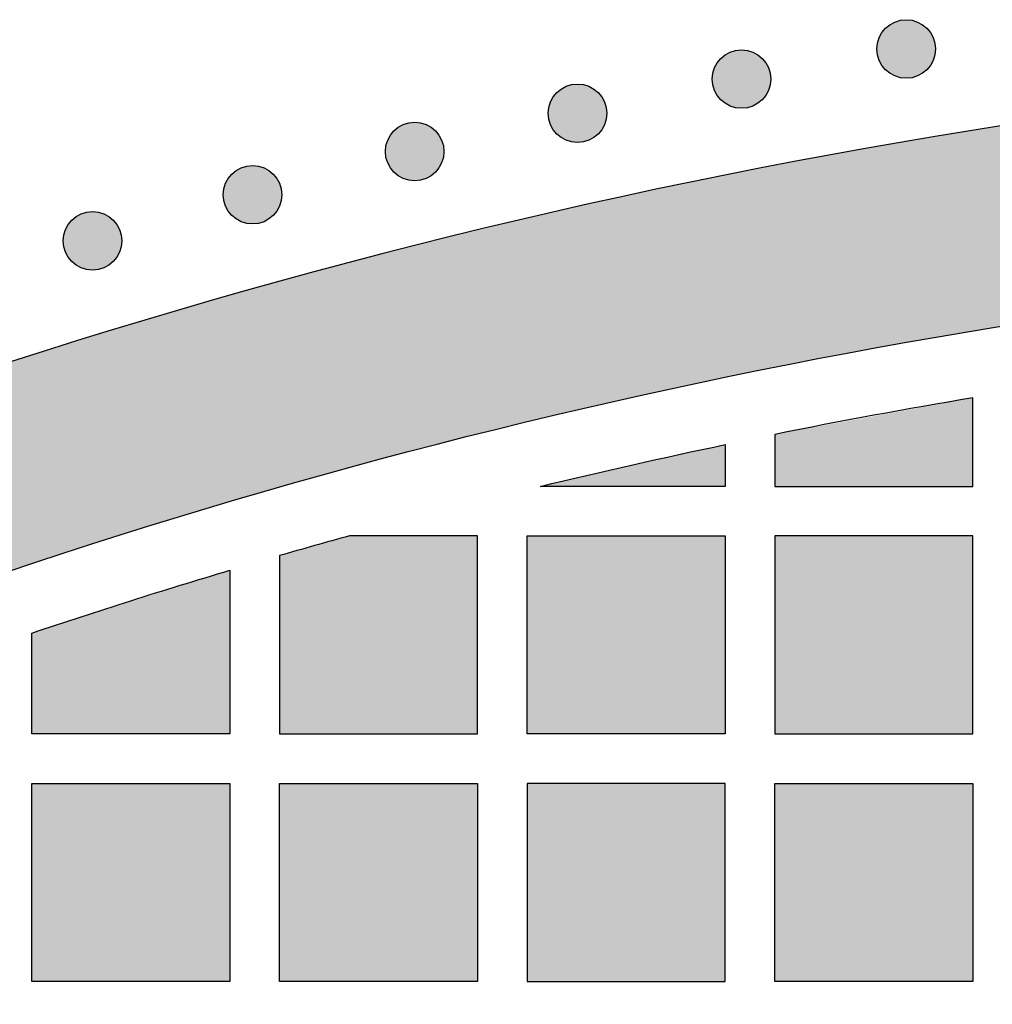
# Model space of a CAD drawing. Header units: millimetres. Extents: x -3873 to -97, y 912 to 4165.
# Tile 548 of 656: x -1774 to -1715, y 3239 to 3298. Entities that reach past the tile are written whole.
import ezdxf

# ---------------------------------------------------------------- set-up
doc = ezdxf.new("R2010")
doc.units = ezdxf.units.MM
doc.layers.add('pattern', color=7, linetype='Continuous', true_color=0x000000)

msp = doc.modelspace()

# ---------------------------------------------------------------- hatches: boundary and pattern name
at = {"layer": 'pattern'}
for points in [[(-1718.934, 3297.848), (-1718.962, 3297.876), (-1718.991, 3297.903), (-1719.021, 3297.93), (-1719.052, 3297.956), (-1719.083, 3297.982), (-1719.116, 3298.007), (-1719.149, 3298.031), (-1719.183, 3298.055), (-1719.218, 3298.079), (-1719.254, 3298.102), (-1719.29, 3298.124), (-1719.327, 3298.145), (-1719.365, 3298.165), (-1719.404, 3298.185), (-1719.444, 3298.204), (-1719.484, 3298.222), (-1719.524, 3298.239), (-1719.566, 3298.255), (-1719.608, 3298.27), (-1719.65, 3298.284), (-1719.693, 3298.297), (-1719.737, 3298.309), (-1719.78, 3298.32), (-1719.825, 3298.33), (-1719.869, 3298.339), (-1719.914, 3298.347), (-1719.96, 3298.353), (-1720.005, 3298.358), (-1720.051, 3298.362), (-1720.097, 3298.365), (-1720.142, 3298.367), (-1720.188, 3298.368), (-1720.234, 3298.367), (-1720.28, 3298.365), (-1720.326, 3298.362), (-1720.372, 3298.358), (-1720.417, 3298.353), (-1720.462, 3298.347), (-1720.507, 3298.339), (-1720.552, 3298.33), (-1720.596, 3298.32), (-1720.64, 3298.309), (-1720.684, 3298.297), (-1720.727, 3298.284), (-1720.769, 3298.27), (-1720.811, 3298.255), (-1720.852, 3298.239), (-1720.893, 3298.222), (-1720.933, 3298.204), (-1720.973, 3298.185), (-1721.011, 3298.165), (-1721.049, 3298.145), (-1721.087, 3298.124), (-1721.123, 3298.102), (-1721.159, 3298.079), (-1721.194, 3298.055), (-1721.228, 3298.031), (-1721.261, 3298.007), (-1721.294, 3297.982), (-1721.325, 3297.956), (-1721.356, 3297.93), (-1721.386, 3297.903), (-1721.415, 3297.876), (-1721.443, 3297.848), (-1721.47, 3297.82), (-1721.498, 3297.791), (-1721.524, 3297.761), (-1721.551, 3297.73), (-1721.576, 3297.699), (-1721.602, 3297.666), (-1721.626, 3297.633), (-1721.65, 3297.599), (-1721.674, 3297.564), (-1721.696, 3297.528), (-1721.718, 3297.492), (-1721.74, 3297.454), (-1721.76, 3297.416), (-1721.78, 3297.378), (-1721.799, 3297.338), (-1721.817, 3297.298), (-1721.834, 3297.257), (-1721.85, 3297.216), (-1721.865, 3297.174), (-1721.879, 3297.132), (-1721.892, 3297.089), (-1721.904, 3297.045), (-1721.915, 3297.001), (-1721.925, 3296.957), (-1721.934, 3296.912), (-1721.941, 3296.867), (-1721.948, 3296.822), (-1721.953, 3296.777), (-1721.957, 3296.731), (-1721.96, 3296.685), (-1721.962, 3296.639), (-1721.963, 3296.593), (-1721.962, 3296.548), (-1721.96, 3296.502), (-1721.957, 3296.456), (-1721.953, 3296.41), (-1721.948, 3296.365), (-1721.941, 3296.32), (-1721.934, 3296.275), (-1721.925, 3296.23), (-1721.915, 3296.186), (-1721.904, 3296.142), (-1721.892, 3296.098), (-1721.879, 3296.055), (-1721.865, 3296.013), (-1721.85, 3295.971), (-1721.834, 3295.93), (-1721.817, 3295.889), (-1721.799, 3295.849), (-1721.78, 3295.809), (-1721.76, 3295.771), (-1721.74, 3295.733), (-1721.718, 3295.695), (-1721.696, 3295.659), (-1721.674, 3295.623), (-1721.65, 3295.588), (-1721.626, 3295.554), (-1721.602, 3295.521), (-1721.576, 3295.488), (-1721.551, 3295.457), (-1721.524, 3295.426), (-1721.498, 3295.396), (-1721.47, 3295.367), (-1721.443, 3295.339), (-1721.415, 3295.311), (-1721.386, 3295.284), (-1721.356, 3295.257), (-1721.325, 3295.231), (-1721.294, 3295.205), (-1721.261, 3295.18), (-1721.228, 3295.156), (-1721.194, 3295.132), (-1721.159, 3295.108), (-1721.123, 3295.085), (-1721.087, 3295.063), (-1721.049, 3295.042), (-1721.011, 3295.022), (-1720.973, 3295.002), (-1720.933, 3294.983), (-1720.893, 3294.965), (-1720.852, 3294.948), (-1720.811, 3294.932), (-1720.769, 3294.917), (-1720.727, 3294.903), (-1720.684, 3294.89), (-1720.64, 3294.878), (-1720.596, 3294.867), (-1720.552, 3294.857), (-1720.507, 3294.848), (-1720.462, 3294.84), (-1720.417, 3294.834), (-1720.372, 3294.829), (-1720.326, 3294.825), (-1720.28, 3294.822), (-1720.234, 3294.82), (-1720.188, 3294.819), (-1720.142, 3294.82), (-1720.097, 3294.822), (-1720.051, 3294.825), (-1720.005, 3294.829), (-1719.96, 3294.834), (-1719.914, 3294.84), (-1719.869, 3294.848), (-1719.825, 3294.857), (-1719.78, 3294.867), (-1719.737, 3294.878), (-1719.693, 3294.89), (-1719.65, 3294.903), (-1719.608, 3294.917), (-1719.566, 3294.932), (-1719.524, 3294.948), (-1719.484, 3294.965), (-1719.444, 3294.983), (-1719.404, 3295.002), (-1719.365, 3295.022), (-1719.327, 3295.042), (-1719.29, 3295.063), (-1719.254, 3295.085), (-1719.218, 3295.108), (-1719.183, 3295.132), (-1719.149, 3295.156), (-1719.116, 3295.18), (-1719.083, 3295.205), (-1719.052, 3295.231), (-1719.021, 3295.257), (-1718.991, 3295.284), (-1718.962, 3295.311), (-1718.934, 3295.339), (-1718.906, 3295.367), (-1718.879, 3295.396), (-1718.852, 3295.426), (-1718.826, 3295.457), (-1718.8, 3295.488), (-1718.775, 3295.521), (-1718.75, 3295.554), (-1718.726, 3295.588), (-1718.703, 3295.623), (-1718.68, 3295.659), (-1718.658, 3295.695), (-1718.637, 3295.733), (-1718.616, 3295.771), (-1718.597, 3295.809), (-1718.578, 3295.849), (-1718.56, 3295.889), (-1718.543, 3295.93), (-1718.527, 3295.971), (-1718.512, 3296.013), (-1718.498, 3296.055), (-1718.485, 3296.098), (-1718.472, 3296.142), (-1718.462, 3296.186), (-1718.452, 3296.23), (-1718.443, 3296.275), (-1718.435, 3296.32), (-1718.429, 3296.365), (-1718.424, 3296.41), (-1718.419, 3296.456), (-1718.416, 3296.502), (-1718.415, 3296.548), (-1718.414, 3296.593), (-1718.415, 3296.639), (-1718.416, 3296.685), (-1718.419, 3296.731), (-1718.424, 3296.777), (-1718.429, 3296.822), (-1718.435, 3296.867), (-1718.443, 3296.912), (-1718.452, 3296.957), (-1718.462, 3297.001), (-1718.472, 3297.045), (-1718.485, 3297.089), (-1718.498, 3297.132), (-1718.512, 3297.174), (-1718.527, 3297.216), (-1718.543, 3297.257), (-1718.56, 3297.298), (-1718.578, 3297.338), (-1718.597, 3297.378), (-1718.616, 3297.416), (-1718.637, 3297.454), (-1718.658, 3297.492), (-1718.68, 3297.528), (-1718.703, 3297.564), (-1718.726, 3297.599), (-1718.75, 3297.633), (-1718.775, 3297.666), (-1718.8, 3297.699), (-1718.826, 3297.73), (-1718.852, 3297.761), (-1718.879, 3297.791), (-1718.906, 3297.82)], [(-1874.82, 3213.385), (-1868.956, 3217.537), (-1862.997, 3221.587), (-1856.946, 3225.532), (-1850.805, 3229.37), (-1844.577, 3233.097), (-1838.264, 3236.71), (-1831.871, 3240.206), (-1825.4, 3243.584), (-1818.855, 3246.84), (-1812.239, 3249.972), (-1805.555, 3252.979), (-1798.807, 3255.857), (-1792, 3258.604), (-1785.136, 3261.22), (-1778.219, 3263.702), (-1771.254, 3266.048), (-1764.245, 3268.258), (-1757.194, 3270.33), (-1750.108, 3272.263), (-1742.989, 3274.056), (-1735.842, 3275.708), (-1728.67, 3277.219), (-1721.479, 3278.589), (-1714.273, 3279.816), (-1707.054, 3280.902), (-1699.829, 3281.845), (-1692.6, 3282.647), (-1685.372, 3283.308), (-1678.149, 3283.827), (-1670.935, 3284.207), (-1663.734, 3284.448), (-1656.55, 3284.55), (-1656.55, 3296.55), (-1664.945, 3296.421), (-1673.365, 3296.109), (-1681.805, 3295.612), (-1690.259, 3294.929), (-1698.72, 3294.058), (-1707.184, 3292.998), (-1715.642, 3291.749), (-1724.09, 3290.311), (-1732.52, 3288.683), (-1740.927, 3286.865), (-1749.304, 3284.858), (-1757.644, 3282.663), (-1765.942, 3280.28), (-1774.191, 3277.711), (-1782.384, 3274.958), (-1790.516, 3272.022), (-1798.581, 3268.905), (-1806.572, 3265.61), (-1814.484, 3262.139), (-1822.31, 3258.496), (-1830.046, 3254.684), (-1837.686, 3250.705), (-1845.225, 3246.563), (-1852.656, 3242.264), (-1859.977, 3237.809), (-1867.181, 3233.204), (-1874.265, 3228.454), (-1881.224, 3223.562), (-1888.054, 3218.533), (-1894.751, 3213.373), (-1901.312, 3208.087), (-1907.734, 3202.679), (-1905.591, 3202.986), (-1903.451, 3203.343), (-1901.317, 3203.75), (-1899.189, 3204.206), (-1897.071, 3204.711), (-1894.963, 3205.265), (-1892.867, 3205.868), (-1890.785, 3206.519), (-1888.718, 3207.218), (-1886.669, 3207.963), (-1884.638, 3208.755), (-1882.628, 3209.593), (-1880.64, 3210.476), (-1878.674, 3211.403), (-1876.734, 3212.373)], [(-1728.912, 3296.027), (-1728.94, 3296.054), (-1728.969, 3296.081), (-1728.999, 3296.108), (-1729.03, 3296.134), (-1729.061, 3296.16), (-1729.094, 3296.185), (-1729.127, 3296.21), (-1729.161, 3296.234), (-1729.196, 3296.257), (-1729.232, 3296.28), (-1729.268, 3296.302), (-1729.306, 3296.323), (-1729.344, 3296.344), (-1729.382, 3296.364), (-1729.422, 3296.382), (-1729.462, 3296.4), (-1729.503, 3296.417), (-1729.544, 3296.433), (-1729.586, 3296.449), (-1729.628, 3296.463), (-1729.671, 3296.476), (-1729.715, 3296.488), (-1729.759, 3296.499), (-1729.803, 3296.509), (-1729.848, 3296.517), (-1729.893, 3296.525), (-1729.938, 3296.531), (-1729.983, 3296.537), (-1730.029, 3296.541), (-1730.075, 3296.544), (-1730.121, 3296.546), (-1730.166, 3296.546), (-1730.212, 3296.546), (-1730.258, 3296.544), (-1730.304, 3296.541), (-1730.35, 3296.537), (-1730.395, 3296.531), (-1730.44, 3296.525), (-1730.485, 3296.517), (-1730.53, 3296.509), (-1730.574, 3296.499), (-1730.618, 3296.488), (-1730.662, 3296.476), (-1730.705, 3296.463), (-1730.747, 3296.449), (-1730.789, 3296.433), (-1730.83, 3296.417), (-1730.871, 3296.4), (-1730.911, 3296.382), (-1730.951, 3296.364), (-1730.989, 3296.344), (-1731.027, 3296.323), (-1731.065, 3296.302), (-1731.101, 3296.28), (-1731.137, 3296.257), (-1731.172, 3296.234), (-1731.206, 3296.21), (-1731.239, 3296.185), (-1731.272, 3296.16), (-1731.303, 3296.134), (-1731.334, 3296.108), (-1731.364, 3296.081), (-1731.393, 3296.054), (-1731.421, 3296.027), (-1731.449, 3295.998), (-1731.476, 3295.969), (-1731.503, 3295.94), (-1731.529, 3295.909), (-1731.555, 3295.877), (-1731.58, 3295.845), (-1731.604, 3295.811), (-1731.628, 3295.777), (-1731.652, 3295.742), (-1731.675, 3295.707), (-1731.697, 3295.67), (-1731.718, 3295.633), (-1731.738, 3295.595), (-1731.758, 3295.556), (-1731.777, 3295.517), (-1731.795, 3295.477), (-1731.812, 3295.436), (-1731.828, 3295.395), (-1731.843, 3295.353), (-1731.857, 3295.31), (-1731.87, 3295.267), (-1731.882, 3295.224), (-1731.893, 3295.18), (-1731.903, 3295.136), (-1731.912, 3295.091), (-1731.92, 3295.046), (-1731.926, 3295.001), (-1731.931, 3294.955), (-1731.935, 3294.91), (-1731.938, 3294.864), (-1731.94, 3294.818), (-1731.941, 3294.772), (-1731.94, 3294.726), (-1731.938, 3294.68), (-1731.935, 3294.634), (-1731.931, 3294.589), (-1731.926, 3294.543), (-1731.92, 3294.498), (-1731.912, 3294.453), (-1731.903, 3294.408), (-1731.893, 3294.364), (-1731.882, 3294.32), (-1731.87, 3294.277), (-1731.857, 3294.234), (-1731.843, 3294.191), (-1731.828, 3294.149), (-1731.812, 3294.108), (-1731.795, 3294.067), (-1731.777, 3294.027), (-1731.758, 3293.988), (-1731.738, 3293.949), (-1731.718, 3293.911), (-1731.697, 3293.874), (-1731.675, 3293.837), (-1731.652, 3293.802), (-1731.628, 3293.767), (-1731.604, 3293.733), (-1731.58, 3293.699), (-1731.555, 3293.667), (-1731.529, 3293.635), (-1731.503, 3293.604), (-1731.476, 3293.575), (-1731.449, 3293.546), (-1731.421, 3293.517), (-1731.393, 3293.49), (-1731.364, 3293.463), (-1731.334, 3293.436), (-1731.303, 3293.41), (-1731.272, 3293.384), (-1731.239, 3293.359), (-1731.206, 3293.334), (-1731.172, 3293.31), (-1731.137, 3293.287), (-1731.101, 3293.264), (-1731.065, 3293.242), (-1731.027, 3293.221), (-1730.989, 3293.2), (-1730.951, 3293.18), (-1730.911, 3293.162), (-1730.871, 3293.144), (-1730.83, 3293.127), (-1730.789, 3293.111), (-1730.747, 3293.095), (-1730.705, 3293.081), (-1730.662, 3293.068), (-1730.618, 3293.056), (-1730.574, 3293.045), (-1730.53, 3293.035), (-1730.485, 3293.027), (-1730.44, 3293.019), (-1730.395, 3293.012), (-1730.35, 3293.007), (-1730.304, 3293.003), (-1730.258, 3293), (-1730.212, 3292.998), (-1730.166, 3292.998), (-1730.121, 3292.998), (-1730.075, 3293), (-1730.029, 3293.003), (-1729.983, 3293.007), (-1729.938, 3293.012), (-1729.893, 3293.019), (-1729.848, 3293.027), (-1729.803, 3293.035), (-1729.759, 3293.045), (-1729.715, 3293.056), (-1729.671, 3293.068), (-1729.628, 3293.081), (-1729.586, 3293.095), (-1729.544, 3293.111), (-1729.503, 3293.127), (-1729.462, 3293.144), (-1729.422, 3293.162), (-1729.382, 3293.18), (-1729.344, 3293.2), (-1729.306, 3293.221), (-1729.268, 3293.242), (-1729.232, 3293.264), (-1729.196, 3293.287), (-1729.161, 3293.31), (-1729.127, 3293.334), (-1729.094, 3293.359), (-1729.061, 3293.384), (-1729.03, 3293.41), (-1728.999, 3293.436), (-1728.969, 3293.463), (-1728.94, 3293.49), (-1728.912, 3293.517), (-1728.884, 3293.546), (-1728.857, 3293.575), (-1728.83, 3293.604), (-1728.804, 3293.635), (-1728.778, 3293.667), (-1728.753, 3293.699), (-1728.729, 3293.733), (-1728.705, 3293.767), (-1728.681, 3293.802), (-1728.658, 3293.837), (-1728.636, 3293.874), (-1728.615, 3293.911), (-1728.595, 3293.949), (-1728.575, 3293.988), (-1728.556, 3294.027), (-1728.538, 3294.067), (-1728.521, 3294.108), (-1728.505, 3294.149), (-1728.49, 3294.191), (-1728.476, 3294.234), (-1728.463, 3294.277), (-1728.451, 3294.32), (-1728.44, 3294.364), (-1728.43, 3294.408), (-1728.421, 3294.453), (-1728.413, 3294.498), (-1728.407, 3294.543), (-1728.402, 3294.589), (-1728.398, 3294.634), (-1728.395, 3294.68), (-1728.393, 3294.726), (-1728.392, 3294.772), (-1728.393, 3294.818), (-1728.395, 3294.864), (-1728.398, 3294.91), (-1728.402, 3294.955), (-1728.407, 3295.001), (-1728.413, 3295.046), (-1728.421, 3295.091), (-1728.43, 3295.136), (-1728.44, 3295.18), (-1728.451, 3295.224), (-1728.463, 3295.267), (-1728.476, 3295.31), (-1728.49, 3295.353), (-1728.505, 3295.395), (-1728.521, 3295.436), (-1728.538, 3295.477), (-1728.556, 3295.517), (-1728.575, 3295.556), (-1728.595, 3295.595), (-1728.615, 3295.633), (-1728.636, 3295.67), (-1728.658, 3295.707), (-1728.681, 3295.742), (-1728.705, 3295.777), (-1728.729, 3295.811), (-1728.753, 3295.845), (-1728.778, 3295.877), (-1728.804, 3295.909), (-1728.83, 3295.94), (-1728.857, 3295.969), (-1728.884, 3295.998)], [(-1738.845, 3293.951), (-1738.873, 3293.978), (-1738.902, 3294.005), (-1738.932, 3294.032), (-1738.962, 3294.058), (-1738.994, 3294.084), (-1739.026, 3294.109), (-1739.06, 3294.134), (-1739.094, 3294.158), (-1739.129, 3294.181), (-1739.164, 3294.204), (-1739.201, 3294.226), (-1739.238, 3294.247), (-1739.276, 3294.268), (-1739.315, 3294.288), (-1739.354, 3294.306), (-1739.394, 3294.324), (-1739.435, 3294.341), (-1739.477, 3294.358), (-1739.519, 3294.373), (-1739.561, 3294.387), (-1739.604, 3294.4), (-1739.647, 3294.412), (-1739.691, 3294.423), (-1739.736, 3294.433), (-1739.78, 3294.441), (-1739.825, 3294.449), (-1739.87, 3294.456), (-1739.916, 3294.461), (-1739.962, 3294.465), (-1740.007, 3294.468), (-1740.053, 3294.47), (-1740.099, 3294.47), (-1740.145, 3294.47), (-1740.191, 3294.468), (-1740.237, 3294.465), (-1740.282, 3294.461), (-1740.328, 3294.456), (-1740.373, 3294.449), (-1740.418, 3294.441), (-1740.463, 3294.433), (-1740.507, 3294.423), (-1740.551, 3294.412), (-1740.594, 3294.4), (-1740.637, 3294.387), (-1740.68, 3294.373), (-1740.722, 3294.358), (-1740.763, 3294.341), (-1740.804, 3294.324), (-1740.844, 3294.306), (-1740.883, 3294.288), (-1740.922, 3294.268), (-1740.96, 3294.247), (-1740.997, 3294.226), (-1741.034, 3294.204), (-1741.07, 3294.181), (-1741.105, 3294.158), (-1741.139, 3294.134), (-1741.172, 3294.109), (-1741.204, 3294.084), (-1741.236, 3294.058), (-1741.267, 3294.032), (-1741.297, 3294.005), (-1741.326, 3293.978), (-1741.354, 3293.951), (-1741.381, 3293.923), (-1741.409, 3293.894), (-1741.435, 3293.864), (-1741.461, 3293.833), (-1741.487, 3293.801), (-1741.512, 3293.769), (-1741.537, 3293.736), (-1741.561, 3293.701), (-1741.585, 3293.667), (-1741.607, 3293.631), (-1741.629, 3293.594), (-1741.651, 3293.557), (-1741.671, 3293.519), (-1741.691, 3293.48), (-1741.71, 3293.441), (-1741.728, 3293.401), (-1741.745, 3293.36), (-1741.761, 3293.319), (-1741.776, 3293.277), (-1741.79, 3293.234), (-1741.803, 3293.191), (-1741.815, 3293.148), (-1741.826, 3293.104), (-1741.836, 3293.06), (-1741.845, 3293.015), (-1741.852, 3292.97), (-1741.859, 3292.925), (-1741.864, 3292.879), (-1741.868, 3292.834), (-1741.871, 3292.788), (-1741.873, 3292.742), (-1741.873, 3292.696), (-1741.873, 3292.65), (-1741.871, 3292.604), (-1741.868, 3292.558), (-1741.864, 3292.513), (-1741.859, 3292.467), (-1741.852, 3292.422), (-1741.845, 3292.377), (-1741.836, 3292.333), (-1741.826, 3292.288), (-1741.815, 3292.244), (-1741.803, 3292.201), (-1741.79, 3292.158), (-1741.776, 3292.115), (-1741.761, 3292.073), (-1741.745, 3292.032), (-1741.728, 3291.991), (-1741.71, 3291.951), (-1741.691, 3291.912), (-1741.671, 3291.873), (-1741.651, 3291.835), (-1741.629, 3291.798), (-1741.607, 3291.761), (-1741.585, 3291.726), (-1741.561, 3291.691), (-1741.537, 3291.657), (-1741.512, 3291.623), (-1741.487, 3291.591), (-1741.461, 3291.559), (-1741.435, 3291.529), (-1741.409, 3291.499), (-1741.381, 3291.47), (-1741.354, 3291.441), (-1741.326, 3291.414), (-1741.297, 3291.387), (-1741.267, 3291.36), (-1741.236, 3291.334), (-1741.204, 3291.308), (-1741.172, 3291.283), (-1741.139, 3291.258), (-1741.105, 3291.234), (-1741.07, 3291.211), (-1741.034, 3291.188), (-1740.997, 3291.166), (-1740.96, 3291.145), (-1740.922, 3291.124), (-1740.883, 3291.105), (-1740.844, 3291.086), (-1740.804, 3291.068), (-1740.763, 3291.051), (-1740.722, 3291.035), (-1740.68, 3291.02), (-1740.637, 3291.005), (-1740.594, 3290.992), (-1740.551, 3290.98), (-1740.507, 3290.969), (-1740.463, 3290.959), (-1740.418, 3290.951), (-1740.373, 3290.943), (-1740.328, 3290.937), (-1740.282, 3290.931), (-1740.237, 3290.927), (-1740.191, 3290.924), (-1740.145, 3290.922), (-1740.099, 3290.922), (-1740.053, 3290.922), (-1740.007, 3290.924), (-1739.962, 3290.927), (-1739.916, 3290.931), (-1739.87, 3290.937), (-1739.825, 3290.943), (-1739.78, 3290.951), (-1739.736, 3290.959), (-1739.691, 3290.969), (-1739.647, 3290.98), (-1739.604, 3290.992), (-1739.561, 3291.005), (-1739.519, 3291.02), (-1739.477, 3291.035), (-1739.435, 3291.051), (-1739.394, 3291.068), (-1739.354, 3291.086), (-1739.315, 3291.105), (-1739.276, 3291.124), (-1739.238, 3291.145), (-1739.201, 3291.166), (-1739.164, 3291.188), (-1739.129, 3291.211), (-1739.094, 3291.234), (-1739.06, 3291.258), (-1739.026, 3291.283), (-1738.994, 3291.308), (-1738.962, 3291.334), (-1738.932, 3291.36), (-1738.902, 3291.387), (-1738.873, 3291.414), (-1738.845, 3291.441), (-1738.817, 3291.47), (-1738.79, 3291.499), (-1738.763, 3291.529), (-1738.737, 3291.559), (-1738.711, 3291.591), (-1738.686, 3291.623), (-1738.661, 3291.657), (-1738.637, 3291.691), (-1738.614, 3291.726), (-1738.591, 3291.761), (-1738.569, 3291.798), (-1738.548, 3291.835), (-1738.527, 3291.873), (-1738.508, 3291.912), (-1738.489, 3291.951), (-1738.471, 3291.991), (-1738.454, 3292.032), (-1738.438, 3292.073), (-1738.423, 3292.115), (-1738.408, 3292.158), (-1738.395, 3292.201), (-1738.383, 3292.244), (-1738.372, 3292.288), (-1738.363, 3292.333), (-1738.354, 3292.377), (-1738.346, 3292.422), (-1738.34, 3292.467), (-1738.334, 3292.513), (-1738.33, 3292.558), (-1738.327, 3292.604), (-1738.325, 3292.65), (-1738.325, 3292.696), (-1738.325, 3292.742), (-1738.327, 3292.788), (-1738.33, 3292.834), (-1738.334, 3292.879), (-1738.34, 3292.925), (-1738.346, 3292.97), (-1738.354, 3293.015), (-1738.363, 3293.06), (-1738.372, 3293.104), (-1738.383, 3293.148), (-1738.395, 3293.191), (-1738.408, 3293.234), (-1738.423, 3293.277), (-1738.438, 3293.319), (-1738.454, 3293.36), (-1738.471, 3293.401), (-1738.489, 3293.441), (-1738.508, 3293.48), (-1738.527, 3293.519), (-1738.548, 3293.557), (-1738.569, 3293.594), (-1738.591, 3293.631), (-1738.614, 3293.667), (-1738.637, 3293.701), (-1738.661, 3293.736), (-1738.686, 3293.769), (-1738.711, 3293.801), (-1738.737, 3293.833), (-1738.763, 3293.864), (-1738.79, 3293.894), (-1738.817, 3293.923)], [(-1748.709, 3291.638), (-1748.737, 3291.665), (-1748.766, 3291.693), (-1748.796, 3291.719), (-1748.826, 3291.745), (-1748.858, 3291.771), (-1748.89, 3291.796), (-1748.924, 3291.821), (-1748.958, 3291.845), (-1748.993, 3291.869), (-1749.028, 3291.891), (-1749.065, 3291.913), (-1749.102, 3291.935), (-1749.14, 3291.955), (-1749.179, 3291.975), (-1749.218, 3291.994), (-1749.258, 3292.012), (-1749.299, 3292.029), (-1749.341, 3292.045), (-1749.383, 3292.06), (-1749.425, 3292.074), (-1749.468, 3292.087), (-1749.511, 3292.099), (-1749.555, 3292.11), (-1749.6, 3292.12), (-1749.644, 3292.129), (-1749.689, 3292.136), (-1749.734, 3292.143), (-1749.78, 3292.148), (-1749.826, 3292.152), (-1749.871, 3292.155), (-1749.917, 3292.157), (-1749.963, 3292.157), (-1750.009, 3292.157), (-1750.055, 3292.155), (-1750.101, 3292.152), (-1750.146, 3292.148), (-1750.192, 3292.143), (-1750.237, 3292.136), (-1750.282, 3292.129), (-1750.327, 3292.12), (-1750.371, 3292.11), (-1750.415, 3292.099), (-1750.458, 3292.087), (-1750.501, 3292.074), (-1750.544, 3292.06), (-1750.586, 3292.045), (-1750.627, 3292.029), (-1750.668, 3292.012), (-1750.708, 3291.994), (-1750.747, 3291.975), (-1750.786, 3291.955), (-1750.824, 3291.935), (-1750.861, 3291.913), (-1750.898, 3291.891), (-1750.934, 3291.869), (-1750.969, 3291.845), (-1751.003, 3291.821), (-1751.036, 3291.796), (-1751.068, 3291.771), (-1751.1, 3291.745), (-1751.131, 3291.719), (-1751.161, 3291.693), (-1751.19, 3291.665), (-1751.218, 3291.638), (-1751.245, 3291.61), (-1751.273, 3291.581), (-1751.299, 3291.551), (-1751.325, 3291.52), (-1751.351, 3291.488), (-1751.376, 3291.456), (-1751.401, 3291.423), (-1751.425, 3291.389), (-1751.449, 3291.354), (-1751.471, 3291.318), (-1751.493, 3291.281), (-1751.515, 3291.244), (-1751.535, 3291.206), (-1751.555, 3291.167), (-1751.574, 3291.128), (-1751.592, 3291.088), (-1751.609, 3291.047), (-1751.625, 3291.006), (-1751.64, 3290.964), (-1751.654, 3290.921), (-1751.667, 3290.878), (-1751.679, 3290.835), (-1751.69, 3290.791), (-1751.7, 3290.747), (-1751.709, 3290.702), (-1751.716, 3290.657), (-1751.723, 3290.612), (-1751.728, 3290.566), (-1751.732, 3290.521), (-1751.735, 3290.475), (-1751.737, 3290.429), (-1751.738, 3290.383), (-1751.737, 3290.337), (-1751.735, 3290.291), (-1751.732, 3290.246), (-1751.728, 3290.2), (-1751.723, 3290.154), (-1751.716, 3290.109), (-1751.709, 3290.064), (-1751.7, 3290.02), (-1751.69, 3289.975), (-1751.679, 3289.931), (-1751.667, 3289.888), (-1751.654, 3289.845), (-1751.64, 3289.803), (-1751.625, 3289.761), (-1751.609, 3289.719), (-1751.592, 3289.678), (-1751.574, 3289.638), (-1751.555, 3289.599), (-1751.535, 3289.56), (-1751.515, 3289.522), (-1751.493, 3289.485), (-1751.471, 3289.448), (-1751.449, 3289.413), (-1751.425, 3289.378), (-1751.401, 3289.344), (-1751.376, 3289.31), (-1751.351, 3289.278), (-1751.325, 3289.246), (-1751.299, 3289.216), (-1751.273, 3289.186), (-1751.245, 3289.157), (-1751.218, 3289.129), (-1751.19, 3289.101), (-1751.161, 3289.074), (-1751.131, 3289.047), (-1751.1, 3289.021), (-1751.068, 3288.995), (-1751.036, 3288.97), (-1751.003, 3288.945), (-1750.969, 3288.921), (-1750.934, 3288.898), (-1750.898, 3288.875), (-1750.861, 3288.853), (-1750.824, 3288.832), (-1750.786, 3288.811), (-1750.747, 3288.792), (-1750.708, 3288.773), (-1750.668, 3288.755), (-1750.627, 3288.738), (-1750.586, 3288.722), (-1750.544, 3288.707), (-1750.501, 3288.693), (-1750.458, 3288.679), (-1750.415, 3288.667), (-1750.371, 3288.656), (-1750.327, 3288.647), (-1750.282, 3288.638), (-1750.237, 3288.63), (-1750.192, 3288.624), (-1750.146, 3288.618), (-1750.101, 3288.614), (-1750.055, 3288.611), (-1750.009, 3288.609), (-1749.963, 3288.609), (-1749.917, 3288.609), (-1749.871, 3288.611), (-1749.826, 3288.614), (-1749.78, 3288.618), (-1749.734, 3288.624), (-1749.689, 3288.63), (-1749.644, 3288.638), (-1749.6, 3288.647), (-1749.555, 3288.656), (-1749.511, 3288.667), (-1749.468, 3288.679), (-1749.425, 3288.693), (-1749.383, 3288.707), (-1749.341, 3288.722), (-1749.299, 3288.738), (-1749.258, 3288.755), (-1749.218, 3288.773), (-1749.179, 3288.792), (-1749.14, 3288.811), (-1749.102, 3288.832), (-1749.065, 3288.853), (-1749.028, 3288.875), (-1748.993, 3288.898), (-1748.958, 3288.921), (-1748.924, 3288.945), (-1748.89, 3288.97), (-1748.858, 3288.995), (-1748.826, 3289.021), (-1748.796, 3289.047), (-1748.766, 3289.074), (-1748.737, 3289.101), (-1748.709, 3289.129), (-1748.681, 3289.157), (-1748.654, 3289.186), (-1748.627, 3289.216), (-1748.601, 3289.246), (-1748.575, 3289.278), (-1748.55, 3289.31), (-1748.525, 3289.344), (-1748.501, 3289.378), (-1748.478, 3289.413), (-1748.455, 3289.448), (-1748.433, 3289.485), (-1748.412, 3289.522), (-1748.391, 3289.56), (-1748.372, 3289.599), (-1748.353, 3289.638), (-1748.335, 3289.678), (-1748.318, 3289.719), (-1748.302, 3289.761), (-1748.287, 3289.803), (-1748.273, 3289.845), (-1748.259, 3289.888), (-1748.247, 3289.931), (-1748.236, 3289.975), (-1748.227, 3290.02), (-1748.218, 3290.064), (-1748.21, 3290.109), (-1748.204, 3290.154), (-1748.198, 3290.2), (-1748.194, 3290.246), (-1748.191, 3290.291), (-1748.189, 3290.337), (-1748.189, 3290.383), (-1748.189, 3290.429), (-1748.191, 3290.475), (-1748.194, 3290.521), (-1748.198, 3290.566), (-1748.204, 3290.612), (-1748.21, 3290.657), (-1748.218, 3290.702), (-1748.227, 3290.747), (-1748.236, 3290.791), (-1748.247, 3290.835), (-1748.259, 3290.878), (-1748.273, 3290.921), (-1748.287, 3290.964), (-1748.302, 3291.006), (-1748.318, 3291.047), (-1748.335, 3291.088), (-1748.353, 3291.128), (-1748.372, 3291.167), (-1748.391, 3291.206), (-1748.412, 3291.244), (-1748.433, 3291.281), (-1748.455, 3291.318), (-1748.478, 3291.354), (-1748.501, 3291.389), (-1748.525, 3291.423), (-1748.55, 3291.456), (-1748.575, 3291.488), (-1748.601, 3291.52), (-1748.627, 3291.551), (-1748.654, 3291.581), (-1748.681, 3291.61)], [(-1758.525, 3289.019), (-1758.553, 3289.046), (-1758.582, 3289.073), (-1758.612, 3289.1), (-1758.643, 3289.126), (-1758.674, 3289.152), (-1758.707, 3289.177), (-1758.74, 3289.202), (-1758.774, 3289.226), (-1758.809, 3289.249), (-1758.845, 3289.272), (-1758.881, 3289.294), (-1758.919, 3289.315), (-1758.957, 3289.336), (-1758.995, 3289.356), (-1759.035, 3289.374), (-1759.075, 3289.392), (-1759.116, 3289.409), (-1759.157, 3289.425), (-1759.199, 3289.441), (-1759.241, 3289.455), (-1759.284, 3289.468), (-1759.328, 3289.48), (-1759.372, 3289.491), (-1759.416, 3289.501), (-1759.461, 3289.509), (-1759.506, 3289.517), (-1759.551, 3289.523), (-1759.596, 3289.529), (-1759.642, 3289.533), (-1759.688, 3289.536), (-1759.734, 3289.538), (-1759.78, 3289.538), (-1759.826, 3289.538), (-1759.871, 3289.536), (-1759.917, 3289.533), (-1759.963, 3289.529), (-1760.008, 3289.523), (-1760.054, 3289.517), (-1760.099, 3289.509), (-1760.143, 3289.501), (-1760.188, 3289.491), (-1760.231, 3289.48), (-1760.275, 3289.468), (-1760.318, 3289.455), (-1760.36, 3289.441), (-1760.402, 3289.425), (-1760.444, 3289.409), (-1760.484, 3289.392), (-1760.524, 3289.374), (-1760.564, 3289.356), (-1760.603, 3289.336), (-1760.641, 3289.315), (-1760.678, 3289.294), (-1760.714, 3289.272), (-1760.75, 3289.249), (-1760.785, 3289.226), (-1760.819, 3289.202), (-1760.852, 3289.177), (-1760.885, 3289.152), (-1760.916, 3289.126), (-1760.947, 3289.1), (-1760.977, 3289.073), (-1761.006, 3289.046), (-1761.034, 3289.019), (-1761.062, 3288.99), (-1761.089, 3288.961), (-1761.116, 3288.932), (-1761.142, 3288.901), (-1761.168, 3288.869), (-1761.193, 3288.837), (-1761.218, 3288.803), (-1761.242, 3288.769), (-1761.265, 3288.734), (-1761.288, 3288.699), (-1761.31, 3288.662), (-1761.331, 3288.625), (-1761.352, 3288.587), (-1761.371, 3288.548), (-1761.39, 3288.509), (-1761.408, 3288.469), (-1761.425, 3288.428), (-1761.441, 3288.387), (-1761.456, 3288.345), (-1761.47, 3288.302), (-1761.483, 3288.259), (-1761.495, 3288.216), (-1761.506, 3288.172), (-1761.516, 3288.128), (-1761.525, 3288.083), (-1761.533, 3288.038), (-1761.539, 3287.993), (-1761.544, 3287.947), (-1761.549, 3287.902), (-1761.552, 3287.856), (-1761.553, 3287.81), (-1761.554, 3287.764), (-1761.553, 3287.718), (-1761.552, 3287.672), (-1761.549, 3287.626), (-1761.544, 3287.581), (-1761.539, 3287.535), (-1761.533, 3287.49), (-1761.525, 3287.445), (-1761.516, 3287.4), (-1761.506, 3287.356), (-1761.495, 3287.312), (-1761.483, 3287.269), (-1761.47, 3287.226), (-1761.456, 3287.183), (-1761.441, 3287.141), (-1761.425, 3287.1), (-1761.408, 3287.059), (-1761.39, 3287.019), (-1761.371, 3286.98), (-1761.352, 3286.941), (-1761.331, 3286.903), (-1761.31, 3286.866), (-1761.288, 3286.829), (-1761.265, 3286.794), (-1761.242, 3286.759), (-1761.218, 3286.725), (-1761.193, 3286.691), (-1761.168, 3286.659), (-1761.142, 3286.627), (-1761.116, 3286.596), (-1761.089, 3286.567), (-1761.062, 3286.538), (-1761.034, 3286.509), (-1761.006, 3286.482), (-1760.977, 3286.455), (-1760.947, 3286.428), (-1760.916, 3286.402), (-1760.885, 3286.376), (-1760.852, 3286.351), (-1760.819, 3286.326), (-1760.785, 3286.302), (-1760.75, 3286.279), (-1760.714, 3286.256), (-1760.678, 3286.234), (-1760.641, 3286.213), (-1760.603, 3286.192), (-1760.564, 3286.172), (-1760.524, 3286.154), (-1760.484, 3286.136), (-1760.444, 3286.119), (-1760.402, 3286.103), (-1760.36, 3286.087), (-1760.318, 3286.073), (-1760.275, 3286.06), (-1760.231, 3286.048), (-1760.188, 3286.037), (-1760.143, 3286.027), (-1760.099, 3286.019), (-1760.054, 3286.011), (-1760.008, 3286.005), (-1759.963, 3285.999), (-1759.917, 3285.995), (-1759.871, 3285.992), (-1759.826, 3285.99), (-1759.78, 3285.99), (-1759.734, 3285.99), (-1759.688, 3285.992), (-1759.642, 3285.995), (-1759.596, 3285.999), (-1759.551, 3286.005), (-1759.506, 3286.011), (-1759.461, 3286.019), (-1759.416, 3286.027), (-1759.372, 3286.037), (-1759.328, 3286.048), (-1759.284, 3286.06), (-1759.241, 3286.073), (-1759.199, 3286.087), (-1759.157, 3286.103), (-1759.116, 3286.119), (-1759.075, 3286.136), (-1759.035, 3286.154), (-1758.995, 3286.172), (-1758.957, 3286.192), (-1758.919, 3286.213), (-1758.881, 3286.234), (-1758.845, 3286.256), (-1758.809, 3286.279), (-1758.774, 3286.302), (-1758.74, 3286.326), (-1758.707, 3286.351), (-1758.674, 3286.376), (-1758.643, 3286.402), (-1758.612, 3286.428), (-1758.582, 3286.455), (-1758.553, 3286.482), (-1758.525, 3286.509), (-1758.497, 3286.538), (-1758.47, 3286.567), (-1758.444, 3286.596), (-1758.417, 3286.627), (-1758.392, 3286.659), (-1758.366, 3286.691), (-1758.342, 3286.725), (-1758.318, 3286.759), (-1758.294, 3286.794), (-1758.272, 3286.829), (-1758.25, 3286.866), (-1758.228, 3286.903), (-1758.208, 3286.941), (-1758.188, 3286.98), (-1758.169, 3287.019), (-1758.151, 3287.059), (-1758.134, 3287.1), (-1758.118, 3287.141), (-1758.103, 3287.183), (-1758.089, 3287.226), (-1758.076, 3287.269), (-1758.064, 3287.312), (-1758.053, 3287.356), (-1758.043, 3287.4), (-1758.034, 3287.445), (-1758.027, 3287.49), (-1758.02, 3287.535), (-1758.015, 3287.581), (-1758.011, 3287.626), (-1758.008, 3287.672), (-1758.006, 3287.718), (-1758.005, 3287.764), (-1758.006, 3287.81), (-1758.008, 3287.856), (-1758.011, 3287.902), (-1758.015, 3287.947), (-1758.02, 3287.993), (-1758.027, 3288.038), (-1758.034, 3288.083), (-1758.043, 3288.128), (-1758.053, 3288.172), (-1758.064, 3288.216), (-1758.076, 3288.259), (-1758.089, 3288.302), (-1758.103, 3288.345), (-1758.118, 3288.387), (-1758.134, 3288.428), (-1758.151, 3288.469), (-1758.169, 3288.509), (-1758.188, 3288.548), (-1758.208, 3288.587), (-1758.228, 3288.625), (-1758.25, 3288.662), (-1758.272, 3288.699), (-1758.294, 3288.734), (-1758.318, 3288.769), (-1758.342, 3288.803), (-1758.366, 3288.837), (-1758.392, 3288.869), (-1758.417, 3288.901), (-1758.444, 3288.932), (-1758.47, 3288.961), (-1758.497, 3288.99)], [(-1768.219, 3286.224), (-1768.248, 3286.251), (-1768.277, 3286.278), (-1768.306, 3286.305), (-1768.337, 3286.331), (-1768.369, 3286.357), (-1768.401, 3286.382), (-1768.434, 3286.407), (-1768.469, 3286.431), (-1768.504, 3286.454), (-1768.539, 3286.477), (-1768.576, 3286.499), (-1768.613, 3286.52), (-1768.651, 3286.541), (-1768.69, 3286.561), (-1768.729, 3286.579), (-1768.769, 3286.597), (-1768.81, 3286.614), (-1768.851, 3286.63), (-1768.893, 3286.646), (-1768.936, 3286.66), (-1768.979, 3286.673), (-1769.022, 3286.685), (-1769.066, 3286.696), (-1769.11, 3286.706), (-1769.155, 3286.714), (-1769.2, 3286.722), (-1769.245, 3286.728), (-1769.291, 3286.734), (-1769.336, 3286.738), (-1769.382, 3286.741), (-1769.428, 3286.743), (-1769.474, 3286.743), (-1769.52, 3286.743), (-1769.566, 3286.741), (-1769.612, 3286.738), (-1769.657, 3286.734), (-1769.703, 3286.728), (-1769.748, 3286.722), (-1769.793, 3286.714), (-1769.838, 3286.706), (-1769.882, 3286.696), (-1769.926, 3286.685), (-1769.969, 3286.673), (-1770.012, 3286.66), (-1770.055, 3286.646), (-1770.097, 3286.63), (-1770.138, 3286.614), (-1770.179, 3286.597), (-1770.219, 3286.579), (-1770.258, 3286.561), (-1770.297, 3286.541), (-1770.335, 3286.52), (-1770.372, 3286.499), (-1770.409, 3286.477), (-1770.444, 3286.454), (-1770.479, 3286.431), (-1770.513, 3286.407), (-1770.547, 3286.382), (-1770.579, 3286.357), (-1770.611, 3286.331), (-1770.642, 3286.305), (-1770.671, 3286.278), (-1770.7, 3286.251), (-1770.729, 3286.224), (-1770.756, 3286.195), (-1770.783, 3286.166), (-1770.81, 3286.137), (-1770.836, 3286.106), (-1770.862, 3286.074), (-1770.887, 3286.042), (-1770.912, 3286.008), (-1770.936, 3285.974), (-1770.959, 3285.939), (-1770.982, 3285.904), (-1771.004, 3285.867), (-1771.025, 3285.83), (-1771.046, 3285.792), (-1771.066, 3285.753), (-1771.084, 3285.714), (-1771.102, 3285.674), (-1771.119, 3285.633), (-1771.135, 3285.592), (-1771.151, 3285.55), (-1771.165, 3285.507), (-1771.178, 3285.464), (-1771.19, 3285.421), (-1771.201, 3285.377), (-1771.211, 3285.333), (-1771.219, 3285.288), (-1771.227, 3285.243), (-1771.233, 3285.198), (-1771.239, 3285.152), (-1771.243, 3285.107), (-1771.246, 3285.061), (-1771.248, 3285.015), (-1771.248, 3284.969), (-1771.248, 3284.923), (-1771.246, 3284.877), (-1771.243, 3284.831), (-1771.239, 3284.786), (-1771.233, 3284.74), (-1771.227, 3284.695), (-1771.219, 3284.65), (-1771.211, 3284.605), (-1771.201, 3284.561), (-1771.19, 3284.517), (-1771.178, 3284.474), (-1771.165, 3284.431), (-1771.151, 3284.388), (-1771.135, 3284.346), (-1771.119, 3284.305), (-1771.102, 3284.264), (-1771.084, 3284.224), (-1771.066, 3284.185), (-1771.046, 3284.146), (-1771.025, 3284.108), (-1771.004, 3284.071), (-1770.982, 3284.034), (-1770.959, 3283.999), (-1770.936, 3283.964), (-1770.912, 3283.929), (-1770.887, 3283.896), (-1770.862, 3283.864), (-1770.836, 3283.832), (-1770.81, 3283.801), (-1770.783, 3283.772), (-1770.756, 3283.743), (-1770.729, 3283.714), (-1770.7, 3283.687), (-1770.671, 3283.66), (-1770.642, 3283.633), (-1770.611, 3283.607), (-1770.579, 3283.581), (-1770.547, 3283.556), (-1770.513, 3283.531), (-1770.479, 3283.507), (-1770.444, 3283.484), (-1770.409, 3283.461), (-1770.372, 3283.439), (-1770.335, 3283.418), (-1770.297, 3283.397), (-1770.258, 3283.377), (-1770.219, 3283.359), (-1770.179, 3283.341), (-1770.138, 3283.324), (-1770.097, 3283.308), (-1770.055, 3283.292), (-1770.012, 3283.278), (-1769.969, 3283.265), (-1769.926, 3283.253), (-1769.882, 3283.242), (-1769.838, 3283.232), (-1769.793, 3283.224), (-1769.748, 3283.216), (-1769.703, 3283.209), (-1769.657, 3283.204), (-1769.612, 3283.2), (-1769.566, 3283.197), (-1769.52, 3283.195), (-1769.474, 3283.195), (-1769.428, 3283.195), (-1769.382, 3283.197), (-1769.336, 3283.2), (-1769.291, 3283.204), (-1769.245, 3283.209), (-1769.2, 3283.216), (-1769.155, 3283.224), (-1769.11, 3283.232), (-1769.066, 3283.242), (-1769.022, 3283.253), (-1768.979, 3283.265), (-1768.936, 3283.278), (-1768.893, 3283.292), (-1768.851, 3283.308), (-1768.81, 3283.324), (-1768.769, 3283.341), (-1768.729, 3283.359), (-1768.69, 3283.377), (-1768.651, 3283.397), (-1768.613, 3283.418), (-1768.576, 3283.439), (-1768.539, 3283.461), (-1768.504, 3283.484), (-1768.469, 3283.507), (-1768.434, 3283.531), (-1768.401, 3283.556), (-1768.369, 3283.581), (-1768.337, 3283.607), (-1768.306, 3283.633), (-1768.277, 3283.66), (-1768.248, 3283.687), (-1768.219, 3283.714), (-1768.192, 3283.743), (-1768.165, 3283.772), (-1768.138, 3283.801), (-1768.112, 3283.832), (-1768.086, 3283.864), (-1768.061, 3283.896), (-1768.036, 3283.929), (-1768.012, 3283.964), (-1767.989, 3283.999), (-1767.966, 3284.034), (-1767.944, 3284.071), (-1767.923, 3284.108), (-1767.902, 3284.146), (-1767.882, 3284.185), (-1767.864, 3284.224), (-1767.846, 3284.264), (-1767.829, 3284.305), (-1767.813, 3284.346), (-1767.797, 3284.388), (-1767.783, 3284.431), (-1767.77, 3284.474), (-1767.758, 3284.517), (-1767.747, 3284.561), (-1767.737, 3284.605), (-1767.729, 3284.65), (-1767.721, 3284.695), (-1767.714, 3284.74), (-1767.709, 3284.786), (-1767.705, 3284.831), (-1767.702, 3284.877), (-1767.7, 3284.923), (-1767.7, 3284.969), (-1767.7, 3285.015), (-1767.702, 3285.061), (-1767.705, 3285.107), (-1767.709, 3285.152), (-1767.714, 3285.198), (-1767.721, 3285.243), (-1767.729, 3285.288), (-1767.737, 3285.333), (-1767.747, 3285.377), (-1767.758, 3285.421), (-1767.77, 3285.464), (-1767.783, 3285.507), (-1767.797, 3285.55), (-1767.813, 3285.592), (-1767.829, 3285.633), (-1767.846, 3285.674), (-1767.864, 3285.714), (-1767.882, 3285.753), (-1767.902, 3285.792), (-1767.923, 3285.83), (-1767.944, 3285.867), (-1767.966, 3285.904), (-1767.989, 3285.939), (-1768.012, 3285.974), (-1768.036, 3286.008), (-1768.061, 3286.042), (-1768.086, 3286.074), (-1768.112, 3286.106), (-1768.138, 3286.137), (-1768.165, 3286.166), (-1768.192, 3286.195)], [(-1728.149, 3273.244), (-1728.149, 3270.095), (-1716.149, 3270.095), (-1716.149, 3275.455)], [(-1742.348, 3270.095), (-1731.149, 3272.627), (-1731.149, 3270.095)], [(-1753.912, 3267.095), (-1758.148, 3265.896), (-1758.148, 3255.095), (-1746.149, 3255.095), (-1746.149, 3267.095)], [(-1731.149, 3255.095), (-1743.149, 3255.095), (-1743.149, 3267.095), (-1731.149, 3267.095)], [(-1716.149, 3267.095), (-1728.149, 3267.095), (-1728.149, 3255.095), (-1716.149, 3255.095)], [(-1773.149, 3261.208), (-1761.149, 3265.014), (-1761.149, 3255.095), (-1773.149, 3255.095)], [(-1773.149, 3252.095), (-1761.149, 3252.095), (-1761.149, 3240.095), (-1773.149, 3240.095)], [(-1758.148, 3252.095), (-1746.149, 3252.095), (-1746.149, 3240.095), (-1758.148, 3240.095)], [(-1743.149, 3240.095), (-1731.149, 3240.095), (-1731.149, 3252.095), (-1743.149, 3252.095)], [(-1728.149, 3252.095), (-1716.149, 3252.095), (-1716.149, 3240.095), (-1728.149, 3240.095)]]:
    msp.add_hatch(color=256, dxfattribs=at).paths.add_polyline_path(points, flags=0)

# ---------------------------------------------------------------- linework, layer by layer
for points in [[(-1728.149, 3273.244), (-1728.149, 3270.095), (-1716.149, 3270.095), (-1716.149, 3275.455)], [(-1731.149, 3272.627), (-1731.149, 3270.095), (-1742.348, 3270.095)], [(-1758.148, 3265.896), (-1758.148, 3255.095), (-1746.149, 3255.095), (-1746.149, 3267.095), (-1753.912, 3267.095)], [(-1761.149, 3265.014), (-1761.149, 3255.095), (-1773.149, 3255.095), (-1773.149, 3261.208)]]:
    msp.add_lwpolyline(points, dxfattribs=at)
for points in [[(-1731.149, 3255.095), (-1743.149, 3255.095), (-1743.149, 3267.095), (-1731.149, 3267.095)], [(-1716.149, 3267.095), (-1728.149, 3267.095), (-1728.149, 3255.095), (-1716.149, 3255.095)], [(-1773.149, 3252.095), (-1761.149, 3252.095), (-1761.149, 3240.095), (-1773.149, 3240.095)], [(-1758.148, 3252.095), (-1746.149, 3252.095), (-1746.149, 3240.095), (-1758.148, 3240.095)], [(-1743.149, 3240.095), (-1731.149, 3240.095), (-1731.149, 3252.095), (-1743.149, 3252.095)], [(-1728.149, 3252.095), (-1716.149, 3252.095), (-1716.149, 3240.095), (-1728.149, 3240.095)]]:
    msp.add_lwpolyline(points, close=True, dxfattribs=at)
for centre in [(-1720.188, 3296.593), (-1730.166, 3294.772), (-1740.099, 3292.696), (-1749.963, 3290.383), (-1759.78, 3287.764), (-1769.474, 3284.969)]:
    msp.add_circle(centre, 1.774, dxfattribs=at)
for radius, start, end in [(387.7, 90.25949, 130.7236), (371.7, 99.50095, 101.38189), (371.7, 105.4656, 106.1443)]:
    msp.add_arc((-1654.795, 2908.854), radius, start, end, dxfattribs=at)
at = {"layer": 'pattern', "extrusion": (0, 0, -1)}
for radius, start, end in [(375.7, 54.15167, 89.73222), (371.7, 76.376, 78.14597), (371.7, 71.43302, 73.37365)]:
    msp.add_arc((1654.795, 2908.854), radius, start, end, dxfattribs=at)

doc.saveas('drawing.dxf')
